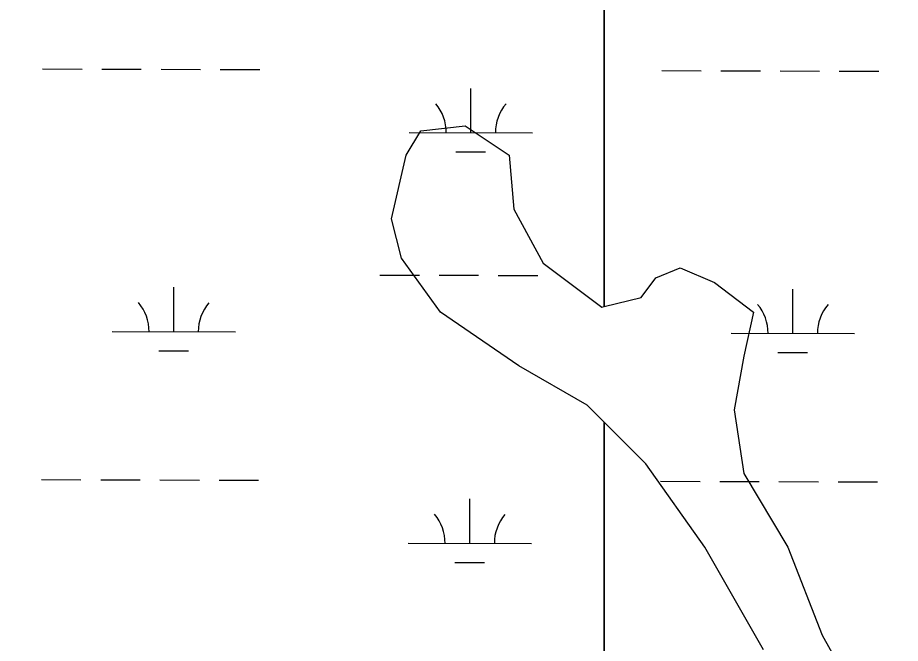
# Model space of a CAD drawing. Extents: x 3161514 to 3199414, y 831166 to 856601.
# Drawn here: x 3195165 to 3195881, y 847336 to 847843 of the extents above; entities that cross this region are included whole.
import ezdxf

# ---------------------------------------------------------------- set-up
doc = ezdxf.new("R2010")
doc.units = 0
for name, color, linetype in [('V-BORW-LINE', 7, 'Continuous'), ('V-SITE-VEGE', 7, 'Continuous'), ('V-WETL-SWMP', 7, 'Continuous')]:
    doc.layers.add(name, color=color, linetype=linetype)

msp = doc.modelspace()

# ---------------------------------------------------------------- linework, layer by layer
at = {"layer": 'V-BORW-LINE'}
msp.add_spline([(3194602.88, 847069.85), (3194575.87, 847110.17), (3194547.03, 847120.68), (3194457.58, 847119.19), (3194366.45, 847145.63), (3194258, 847192.86), (3194228.15, 847223.95), (3194227.62, 847247.86), (3194321.38, 847251.47), (3194333.12, 847328.21), (3194340.14, 847375.18), (3194332.7, 847406.95), (3194296.3, 847413.53), (3194262.11, 847433.52), (3194215.71, 847445.62), (3194145.95, 847449.24), (3194103.95, 847498.28), (3194084.11, 847504.72), (3194049.94, 847507.61), (3194007.97, 847494.32), (3194008.4, 847478.79), (3193996.03, 847456.37), (3193997.01, 847423.89), (3193978.52, 847389.56), (3193990.09, 847331.44), (3193948.4, 847301.13), (3193955.13, 847275.83), (3193969.39, 847253.56), (3194023.81, 847249.86), (3194123.13, 847223.18), (3194170.45, 847198.88), (3194298.6, 847102.54), (3194359.03, 847068.97), (3194377.1, 847062.6), (3194480.07, 846995.23), (3194645.36, 846858.6), (3194711.29, 846830.1), (3194803.13, 846760.09), (3194846.45, 846741.59), (3194967.03, 846667.42), (3195071.3, 846623.62), (3195217.07, 846544.55), (3195322.98, 846476), (3195428.75, 846443.06), (3195566.51, 846379.66), (3195648.42, 846343.02), (3195715.01, 846322.25), (3195727.93, 846327.72), (3195733.54, 846331.37)], degree=3, dxfattribs=at)
at = {"layer": 'V-SITE-VEGE'}
for p, q in [((3195640.78, 848114.67), (3195640.78, 847608.59)), ((3195682.54, 847631.93), (3195702.36, 847639.87)), ((3195702.36, 847639.87), (3195730.13, 847627.97)), ((3195670.64, 847616.06), (3195682.54, 847631.93)), ((3195730.13, 847627.97), (3195761.85, 847604.16)), ((3195640.78, 847608.59), (3195670.64, 847616.06)), ((3195761.85, 847604.16), (3195753.92, 847568.45)), ((3195753.92, 847568.45), (3195745.99, 847524.8)), ((3195745.99, 847524.8), (3195753.92, 847473.23)), ((3195753.92, 847473.23), (3195789.61, 847413.71)), ((3195789.61, 847413.71), (3195817.37, 847342.29)), ((3195817.37, 847342.29), (3195880.82, 847231.2))]:
    msp.add_line(p, q, dxfattribs=at)
for points in [[(3195640.78, 847053.23), (3195640.78, 847515.01), (3195627.02, 847528.78), (3195571.49, 847560.52), (3195508.04, 847604.16), (3195476.31, 847647.81), (3195468.39, 847679.54), (3195480.28, 847731.13), (3195492.18, 847750.96), (3195527.87, 847754.93), (3195563.56, 847731.13), (3195567.53, 847687.48), (3195591.32, 847643.84), (3195638.91, 847608.13), (3195640.78, 847608.59), (3195640.78, 848114.67)], [(3195769.78, 847330.39), (3195722.19, 847413.71), (3195674.6, 847481.16), (3195640.78, 847515.01), (3195640.78, 847053.23)]]:
    msp.add_lwpolyline(points, dxfattribs=at)
at = {"layer": 'V-WETL-SWMP'}
for p, q in [((3195185.41, 847801.07), (3195217.41, 847800.99)), ((3195233.41, 847800.94), (3195265.41, 847800.85)), ((3195281.41, 847800.81), (3195313.41, 847800.72)), ((3195329.41, 847800.68), (3195361.41, 847800.59)), ((3195687.32, 847799.69), (3195719.32, 847799.6)), ((3195735.32, 847799.56), (3195767.32, 847799.47)), ((3195783.32, 847799.42), (3195815.32, 847799.33)), ((3195831.32, 847799.29), (3195863.32, 847799.2)), ((3195532.59, 847749.37), (3195532.68, 847785.37)), ((3195482.59, 847749.51), (3195582.59, 847749.23)), ((3195520.54, 847733.98), (3195544.54, 847733.91)), ((3195458.86, 847634.14), (3195490.86, 847634.06)), ((3195506.86, 847634.01), (3195538.86, 847633.92)), ((3195554.86, 847633.88), (3195586.86, 847633.79)), ((3195291.67, 847588.18), (3195291.77, 847624.18)), ((3195793.57, 847586.79), (3195793.67, 847622.79)), ((3195241.67, 847588.31), (3195341.67, 847588.04)), ((3195743.57, 847586.93), (3195843.57, 847586.65)), ((3195279.62, 847572.78), (3195303.62, 847572.71)), ((3195781.53, 847571.39), (3195805.53, 847571.33)), ((3195184.49, 847468.4), (3195216.49, 847468.31)), ((3195232.49, 847468.27), (3195264.49, 847468.18)), ((3195280.49, 847468.14), (3195312.49, 847468.05)), ((3195328.49, 847468), (3195360.49, 847467.91)), ((3195686.4, 847467.01), (3195718.4, 847466.93)), ((3195734.4, 847466.88), (3195766.4, 847466.79)), ((3195782.4, 847466.75), (3195814.4, 847466.66)), ((3195830.4, 847466.62), (3195862.4, 847466.53)), ((3195531.67, 847416.7), (3195531.77, 847452.7)), ((3195481.67, 847416.84), (3195581.67, 847416.56)), ((3195519.62, 847401.3), (3195543.62, 847401.24))]:
    msp.add_line(p, q, dxfattribs=at)
for centre, start, end in [((3195477.34, 847750), 359.06989, 40.61354), ((3195587.83, 847749.7), 139.06988, 180.61354), ((3195236.43, 847588.8), 359.06989, 40.61354), ((3195346.91, 847588.5), 139.06988, 180.61354), ((3195738.33, 847587.42), 359.06989, 40.61354), ((3195848.82, 847587.11), 139.06988, 180.61354), ((3195476.43, 847417.33), 359.06989, 40.61354), ((3195586.91, 847417.02), 139.06988, 180.61354)]:
    msp.add_arc(centre, 35.25, start, end, dxfattribs=at)

doc.saveas('drawing.dxf')
